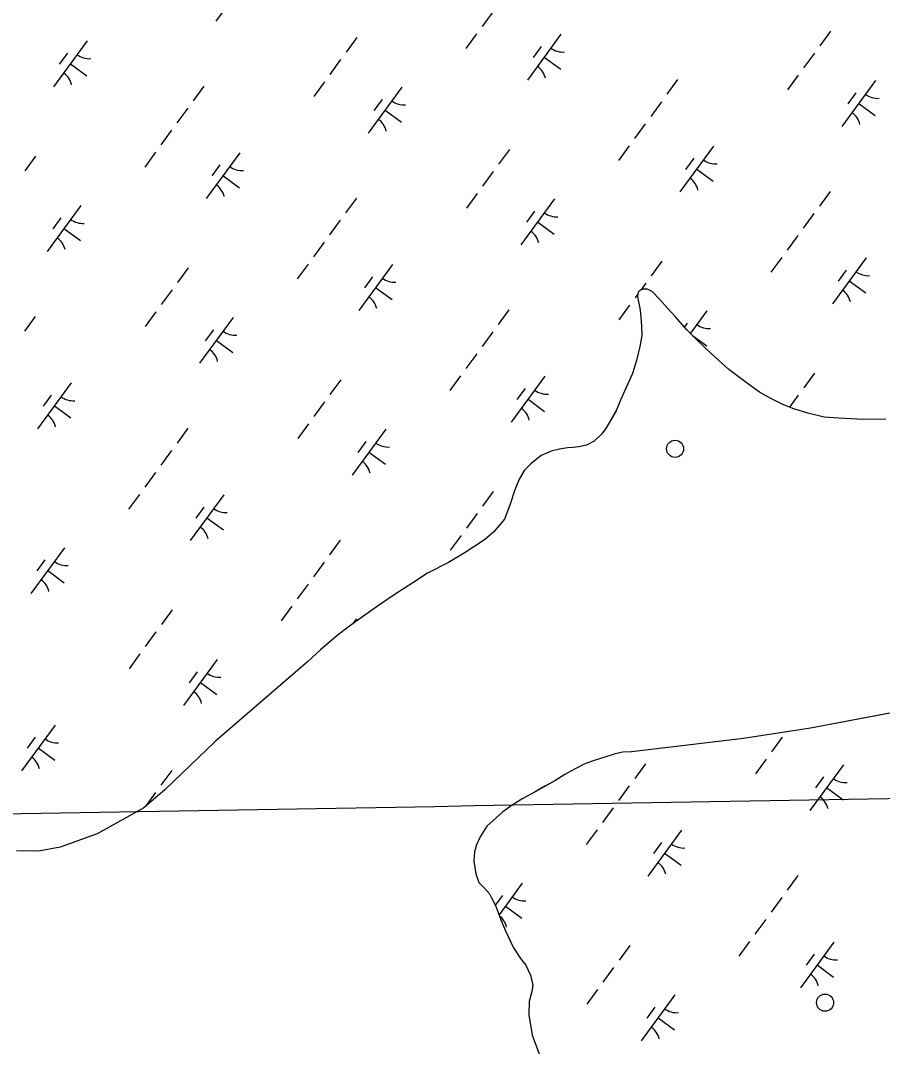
# Model space of a CAD drawing. Extents: x 3905714 to 3926767, y 183354 to 205755.
# Drawn here: x 3918354 to 3919112, y 199307 to 200209 of the extents above; entities that cross this region are included whole.
import ezdxf

# ---------------------------------------------------------------- set-up
doc = ezdxf.new("R2010")
doc.units = 0
for name, color, linetype in [('V-DOMW-TANK', 7, 'Continuous'), ('V-GRID-MAJR', 7, 'Continuous'), ('V-TOPO-SHOR', 7, 'Continuous'), ('V-WETL-SWMP', 7, 'Continuous')]:
    doc.layers.add(name, color=color, linetype=linetype)

msp = doc.modelspace()

# ---------------------------------------------------------------- linework, layer by layer
at = {"layer": 'V-DOMW-TANK'}
for centre in [(3918929.25, 199832.14), (3919061.19, 199345.23)]:
    msp.add_circle(centre, 7.5, dxfattribs=at)
at = {"layer": 'V-GRID-MAJR'}
msp.add_spline([(3915564.39, 199463.04), (3920000.19, 199540.18), (3922558.63, 199584.93)], degree=3, dxfattribs=at)
at = {"layer": 'V-TOPO-SHOR'}
for points in [[(3919114.64, 199858.15), (3919094.83, 199858.09), (3919073.22, 199859.06), (3919060.35, 199860.05), (3919046.19, 199863.61), (3919033.83, 199867.18), (3919024.05, 199871.27), (3919012.97, 199876.64), (3919003.44, 199882.02), (3918992.87, 199889.45), (3918976.62, 199902.01), (3918964.5, 199912.79), (3918956.5, 199919.96), (3918946.96, 199929.46), (3918939.73, 199936.9), (3918929.67, 199948.19), (3918922.96, 199955.63), (3918915.47, 199963.85), (3918909.02, 199970.52), (3918905.16, 199972.56), (3918900.79, 199972.55), (3918898.22, 199971.26), (3918896.93, 199969.97), (3918896.17, 199966.36), (3918896.95, 199962.76), (3918898.26, 199955.82), (3918898.79, 199951.45), (3918899.85, 199940.39), (3918900.12, 199931.9), (3918898.35, 199922.12), (3918895.3, 199909.76), (3918891.73, 199898.43), (3918887.64, 199889.42), (3918881.25, 199874.99), (3918877.41, 199865.71), (3918872.55, 199856.95), (3918868.45, 199850)], [(3918868.45, 199850), (3918864.61, 199845.1), (3918858.19, 199838.9), (3918851.51, 199835.28), (3918844.57, 199833.98), (3918839.43, 199833.19), (3918834.54, 199833.18), (3918827.6, 199831.87), (3918820.4, 199830.05), (3918811.4, 199826.43), (3918802.42, 199818.94), (3918796.77, 199813.52), (3918792.17, 199805.53), (3918788.08, 199795.23), (3918784.25, 199783.39), (3918779.14, 199770.25), (3918769.66, 199758.9), (3918761.7, 199752.19), (3918744.75, 199741.08), (3918730.11, 199732.29), (3918711.61, 199722.72), (3918698.77, 199714.45), (3918683.88, 199704.89), (3918668.47, 199694.3), (3918654.35, 199684.49), (3918643.05, 199676.22), (3918632.01, 199667.96), (3918617.38, 199655.57), (3918606.09, 199644.99)], [(3918606.09, 199644.99), (3918525.16, 199575.14), (3918480.36, 199532.35), (3918462.15, 199516.64), (3918420.93, 199493.65), (3918388.55, 199482.05), (3918369.28, 199478.57), (3918349.97, 199478.86)], [(3919197.15, 199614.59), (3919048.5, 199586.43), (3918989.44, 199577.54), (3918890.83, 199565.7), (3918883.38, 199565.42), (3918876.7, 199564.12), (3918867.46, 199561.01), (3918857.2, 199557.9), (3918850.01, 199555.31), (3918841.29, 199550.92), (3918832.31, 199545.76), (3918823.59, 199540.34), (3918814.87, 199535.43), (3918806.15, 199530.53), (3918795.38, 199524.85), (3918785.89, 199518.91), (3918777.69, 199512.98), (3918763.85, 199500.35), (3918757.97, 199491.09), (3918754.65, 199483.89), (3918752.87, 199477.72), (3918752.38, 199469.5), (3918753.95, 199458.45), (3918756.8, 199451.01), (3918761.18, 199446.4), (3918766.07, 199441.02), (3918767.88, 199437.43), (3918771.5, 199429.99), (3918776.15, 199417.93), (3918780.04, 199408.44), (3918787.27, 199393.3), (3918793.46, 199384.07), (3918798.1, 199378.17), (3918802.23, 199369.45), (3918804.32, 199360.47), (3918803.05, 199353.78), (3918801.01, 199346.33)], [(3918801.01, 199346.33), (3918800.53, 199334.51), (3918803.67, 199316.79), (3918809.62, 199300.11)]]:
    msp.add_lwpolyline(points, dxfattribs=at)
at = {"layer": 'V-WETL-SWMP'}
for p, q in [((3918554.79, 200248.43), (3918525.24, 200208.1)), ((3918768.93, 200216.33), (3918759.47, 200203.42)), ((3918754.74, 200196.97), (3918745.29, 200184.06)), ((3918828.93, 200196.64), (3918799.38, 200156.31)), ((3919066.01, 200199.5), (3919056.55, 200186.6)), ((3918412.25, 200190.82), (3918382.7, 200150.48)), ((3918649.33, 200193.68), (3918639.88, 200180.77)), ((3918811.48, 200185.87), (3918804.38, 200176.19)), ((3918394.8, 200180.05), (3918387.71, 200170.37)), ((3919051.82, 200180.14), (3919042.37, 200167.24)), ((3918397.48, 200170.65), (3918412, 200160.01)), ((3918635.15, 200174.32), (3918625.69, 200161.41)), ((3918814.15, 200176.47), (3918828.67, 200165.84)), ((3919037.64, 200160.78), (3919028.18, 200147.88)), ((3918514.8, 200150.92), (3918505.35, 200138.01)), ((3918620.96, 200154.96), (3918611.51, 200142.05)), ((3918688.97, 200150.13), (3918659.42, 200109.79)), ((3918931.48, 200156.74), (3918922.02, 200143.84)), ((3919105.65, 200155.95), (3919076.1, 200115.62)), ((3919088.19, 200145.18), (3919081.1, 200135.5)), ((3918500.62, 200131.56), (3918491.16, 200118.65)), ((3918671.52, 200139.36), (3918664.43, 200129.68)), ((3918917.29, 200137.38), (3918907.84, 200124.48)), ((3919090.87, 200135.78), (3919105.39, 200125.15)), ((3918674.2, 200129.96), (3918688.72, 200119.32)), ((3918903.11, 200118.02), (3918893.65, 200105.12)), ((3918486.43, 200112.2), (3918476.98, 200099.29)), ((3918888.92, 200098.66), (3918879.47, 200085.76)), ((3918963.11, 200098.34), (3918933.56, 200058)), ((3918366.84, 200089.55), (3918357.38, 200076.64)), ((3918472.25, 200092.84), (3918462.79, 200079.93)), ((3918546.43, 200092.51), (3918516.88, 200052.18)), ((3918783.51, 200095.37), (3918774.06, 200082.47)), ((3918945.65, 200087.57), (3918938.56, 200077.89)), ((3918528.98, 200081.74), (3918521.89, 200072.06)), ((3918948.33, 200078.17), (3918962.85, 200067.53)), ((3918531.66, 200072.34), (3918546.18, 200061.71)), ((3918769.33, 200076.01), (3918759.87, 200063.11)), ((3918648.98, 200052.61), (3918639.53, 200039.71)), ((3918755.14, 200056.65), (3918745.69, 200043.75)), ((3918823.15, 200051.82), (3918793.6, 200011.49)), ((3919065.66, 200058.44), (3919056.2, 200045.53)), ((3918406.48, 200046), (3918376.93, 200005.66)), ((3918389.03, 200035.23), (3918381.93, 200025.55)), ((3918634.8, 200033.25), (3918625.34, 200020.35)), ((3918805.7, 200041.05), (3918798.61, 200031.37)), ((3919051.47, 200039.08), (3919042.02, 200026.17)), ((3918391.7, 200025.83), (3918406.22, 200015.19)), ((3918808.38, 200031.65), (3918822.9, 200021.02)), ((3919037.29, 200019.72), (3919027.83, 200006.81)), ((3918620.61, 200013.89), (3918611.16, 200000.99)), ((3918917.69, 199997.07), (3918908.24, 199984.16)), ((3919023.1, 200000.36), (3919013.65, 199987.45)), ((3919097.29, 200000.03), (3919067.74, 199959.7)), ((3918501.02, 199991.24), (3918491.56, 199978.33)), ((3918606.43, 199994.53), (3918596.97, 199981.63)), ((3918680.61, 199994.2), (3918651.06, 199953.87)), ((3919079.83, 199989.26), (3919072.74, 199979.58)), ((3918663.16, 199983.44), (3918656.07, 199973.76)), ((3919082.51, 199979.86), (3919097.03, 199969.22)), ((3918486.83, 199971.88), (3918477.38, 199958.97)), ((3918665.84, 199974.04), (3918680.36, 199963.4)), ((3918896.93, 199969.97), (3918896.17, 199966.36)), ((3918898.22, 199971.26), (3918896.93, 199969.97)), ((3918900.79, 199972.55), (3918898.22, 199971.26)), ((3918903.51, 199977.71), (3918899.12, 199971.71)), ((3918905.16, 199972.56), (3918900.79, 199972.55)), ((3918909.02, 199970.52), (3918905.16, 199972.56)), ((3918915.47, 199963.85), (3918909.02, 199970.52)), ((3918896.57, 199968.23), (3918894.05, 199964.8)), ((3918896.17, 199966.36), (3918896.95, 199962.76)), ((3918896.95, 199962.76), (3918898.26, 199955.82)), ((3918922.96, 199955.63), (3918915.47, 199963.85)), ((3918472.65, 199952.52), (3918463.19, 199939.61)), ((3918783.16, 199954.31), (3918773.71, 199941.4)), ((3918889.32, 199958.35), (3918879.87, 199945.44)), ((3918898.26, 199955.82), (3918898.79, 199951.45)), ((3918898.79, 199951.45), (3918899.85, 199940.39)), ((3918929.67, 199948.19), (3918922.96, 199955.63)), ((3918957.33, 199953.51), (3918942.83, 199933.71)), ((3918366.49, 199948.48), (3918357.03, 199935.58)), ((3918540.66, 199947.69), (3918511.11, 199907.36)), ((3918939.73, 199936.9), (3918929.67, 199948.19)), ((3918939.88, 199942.75), (3918937.46, 199939.45)), ((3918523.21, 199936.92), (3918516.11, 199927.24)), ((3918768.98, 199934.95), (3918759.52, 199922.04)), ((3918899.85, 199940.39), (3918900.13, 199931.9)), ((3918946.96, 199929.46), (3918939.73, 199936.9)), ((3918525.88, 199927.52), (3918540.4, 199916.88)), ((3918900.13, 199931.9), (3918898.35, 199922.12)), ((3918944.72, 199931.76), (3918957.08, 199922.71)), ((3918956.5, 199919.96), (3918946.96, 199929.46)), ((3918754.79, 199915.59), (3918745.34, 199902.68)), ((3918898.35, 199922.12), (3918895.3, 199909.76)), ((3918964.5, 199912.78), (3918956.5, 199919.96)), ((3918895.3, 199909.76), (3918891.73, 199898.43)), ((3918976.62, 199902.01), (3918964.5, 199912.78)), ((3918891.73, 199898.43), (3918887.64, 199889.41)), ((3918992.86, 199889.45), (3918976.62, 199902.01)), ((3919051.87, 199898.76), (3919042.42, 199885.85)), ((3918398.12, 199890.07), (3918368.57, 199849.74)), ((3918635.2, 199892.94), (3918625.74, 199880.03)), ((3918740.61, 199896.23), (3918731.15, 199883.32)), ((3918814.79, 199895.9), (3918785.24, 199855.57)), ((3918887.64, 199889.41), (3918881.25, 199874.99)), ((3919003.43, 199882.02), (3918992.86, 199889.45)), ((3918380.67, 199879.31), (3918373.57, 199869.63)), ((3918797.34, 199885.13), (3918790.25, 199875.45)), ((3919012.97, 199876.64), (3919003.43, 199882.02)), ((3919037.69, 199879.4), (3919029.93, 199868.81)), ((3918621.01, 199873.58), (3918611.56, 199860.67)), ((3918800.02, 199875.73), (3918814.54, 199865.09)), ((3918881.25, 199874.99), (3918877.41, 199865.72)), ((3919024.05, 199871.27), (3919012.97, 199876.64)), ((3919033.83, 199867.18), (3919024.05, 199871.27)), ((3918383.34, 199869.91), (3918397.86, 199859.27)), ((3918877.41, 199865.72), (3918872.55, 199856.96)), ((3919046.19, 199863.61), (3919033.83, 199867.18)), ((3919060.35, 199860.05), (3919046.19, 199863.61)), ((3918606.83, 199854.21), (3918597.37, 199841.31)), ((3918872.55, 199856.96), (3918868.45, 199850)), ((3919073.22, 199859.06), (3919060.35, 199860.05)), ((3919094.83, 199858.09), (3919073.22, 199859.06)), ((3919114.64, 199858.15), (3919094.83, 199858.09)), ((3918500.67, 199850.18), (3918491.21, 199837.27)), ((3918674.84, 199849.38), (3918645.29, 199809.05)), ((3918864.61, 199845.1), (3918858.19, 199838.91)), ((3918868.45, 199850), (3918864.61, 199845.1)), ((3918657.39, 199838.62), (3918650.29, 199828.94)), ((3918844.57, 199833.98), (3918839.43, 199833.19)), ((3918851.51, 199835.28), (3918844.57, 199833.98)), ((3918858.19, 199838.91), (3918851.51, 199835.28)), ((3918486.48, 199830.82), (3918477.03, 199817.91)), ((3918660.06, 199829.22), (3918674.58, 199818.58)), ((3918811.4, 199826.43), (3918802.42, 199818.94)), ((3918820.4, 199830.05), (3918811.4, 199826.43)), ((3918827.6, 199831.87), (3918820.4, 199830.05)), ((3918834.54, 199833.18), (3918827.6, 199831.87)), ((3918839.43, 199833.19), (3918834.54, 199833.18)), ((3918802.42, 199818.94), (3918796.77, 199813.52)), ((3918472.3, 199811.46), (3918462.84, 199798.55)), ((3918796.77, 199813.52), (3918792.17, 199805.53)), ((3918792.17, 199805.53), (3918788.08, 199795.23)), ((3918458.12, 199792.1), (3918448.66, 199779.19)), ((3918532.3, 199791.77), (3918502.75, 199751.43)), ((3918769.38, 199794.63), (3918759.92, 199781.72)), ((3918788.08, 199795.23), (3918784.25, 199783.39)), ((3918514.85, 199781), (3918507.75, 199771.32)), ((3918784.25, 199783.39), (3918779.14, 199770.25)), ((3918517.52, 199771.6), (3918532.04, 199760.96)), ((3918755.19, 199775.27), (3918745.74, 199762.36)), ((3918779.14, 199770.25), (3918769.66, 199758.9)), ((3918741.01, 199755.91), (3918731.55, 199743)), ((3918769.66, 199758.9), (3918761.7, 199752.19)), ((3918392.34, 199745.25), (3918362.79, 199704.92)), ((3918634.85, 199751.87), (3918625.39, 199738.96)), ((3918761.7, 199752.19), (3918744.75, 199741.08)), ((3918744.75, 199741.08), (3918730.11, 199732.29)), ((3918374.89, 199734.49), (3918367.8, 199724.81)), ((3918620.66, 199732.51), (3918611.21, 199719.6)), ((3918730.11, 199732.29), (3918711.61, 199722.72)), ((3918377.57, 199725.09), (3918392.09, 199714.45)), ((3918711.61, 199722.72), (3918698.77, 199714.45)), ((3918606.48, 199713.15), (3918597.02, 199700.24)), ((3918698.77, 199714.45), (3918683.88, 199704.89)), ((3918683.88, 199704.89), (3918668.47, 199694.3)), ((3918486.88, 199690.5), (3918477.43, 199677.59)), ((3918592.3, 199693.79), (3918582.84, 199680.88)), ((3918668.47, 199694.3), (3918654.35, 199684.49)), ((3918666.48, 199693.46), (3918665.67, 199692.36)), ((3918654.35, 199684.49), (3918643.05, 199676.22)), ((3918649.03, 199682.69), (3918645.71, 199678.17)), ((3918643.05, 199676.22), (3918632.01, 199667.96)), ((3918472.7, 199671.14), (3918463.24, 199658.23)), ((3918632.01, 199667.96), (3918617.38, 199655.57)), ((3918617.38, 199655.57), (3918606.09, 199644.99)), ((3918458.52, 199651.78), (3918449.06, 199638.87)), ((3918526.52, 199646.95), (3918496.97, 199606.61)), ((3918606.09, 199644.99), (3918525.16, 199575.14)), ((3918509.07, 199636.18), (3918501.98, 199626.5)), ((3918511.75, 199626.78), (3918526.27, 199616.14)), ((3919197.15, 199614.59), (3919048.5, 199586.43)), ((3918383.98, 199589.33), (3918354.43, 199549)), ((3919048.5, 199586.43), (3918989.44, 199577.54)), ((3918366.53, 199578.56), (3918359.44, 199568.88)), ((3918525.16, 199575.14), (3918480.36, 199532.35)), ((3918989.44, 199577.54), (3918890.83, 199565.7)), ((3919023.55, 199578.66), (3919014.1, 199565.75)), ((3918369.21, 199569.16), (3918383.73, 199558.53)), ((3918876.7, 199564.12), (3918867.46, 199561.01)), ((3918883.38, 199565.42), (3918876.7, 199564.12)), ((3918890.83, 199565.7), (3918883.38, 199565.42)), ((3918850.01, 199555.31), (3918841.29, 199550.92)), ((3918857.2, 199557.9), (3918850.01, 199555.31)), ((3918867.46, 199561.01), (3918857.2, 199557.9)), ((3918903.21, 199555.26), (3918893.75, 199542.35)), ((3919009.37, 199559.3), (3918999.91, 199546.39)), ((3919077.38, 199554.47), (3919047.83, 199514.13)), ((3918486.53, 199549.43), (3918477.08, 199536.53)), ((3918832.31, 199545.76), (3918823.59, 199540.34)), ((3918841.29, 199550.92), (3918832.31, 199545.76)), ((3918823.59, 199540.34), (3918806.15, 199530.53)), ((3919059.92, 199543.7), (3919052.83, 199534.02)), ((3918480.36, 199532.35), (3918462.15, 199516.64)), ((3918472.35, 199530.07), (3918463.12, 199517.48)), ((3918806.15, 199530.53), (3918795.38, 199524.85)), ((3918889.02, 199535.9), (3918879.57, 199522.99)), ((3919062.6, 199534.3), (3919077.12, 199523.66)), ((3918785.89, 199518.91), (3918777.69, 199512.98)), ((3918795.38, 199524.85), (3918785.89, 199518.91)), ((3918462.15, 199516.64), (3918420.93, 199493.65)), ((3918777.69, 199512.98), (3918763.85, 199500.35)), ((3918874.84, 199516.54), (3918865.38, 199503.63)), ((3918763.85, 199500.35), (3918757.97, 199491.09)), ((3918420.93, 199493.65), (3918388.55, 199482.05)), ((3918757.97, 199491.09), (3918754.65, 199483.89)), ((3918860.65, 199497.18), (3918851.2, 199484.27)), ((3918934.84, 199496.85), (3918905.29, 199456.52)), ((3918754.65, 199483.89), (3918752.87, 199477.72)), ((3918917.38, 199486.08), (3918910.29, 199476.4)), ((3918369.28, 199478.57), (3918349.97, 199478.86)), ((3918388.55, 199482.05), (3918369.28, 199478.57)), ((3918752.87, 199477.72), (3918752.38, 199469.5)), ((3918920.06, 199476.68), (3918934.58, 199466.05)), ((3918752.38, 199469.5), (3918753.95, 199458.46)), ((3918753.95, 199458.46), (3918756.79, 199451.01)), ((3919037.39, 199456.95), (3919027.93, 199444.05)), ((3918756.79, 199451.01), (3918761.18, 199446.4)), ((3918761.18, 199446.4), (3918766.07, 199441.02)), ((3918794.88, 199450.33), (3918774.42, 199422.41)), ((3918766.07, 199441.02), (3918767.88, 199437.43)), ((3918767.88, 199437.43), (3918771.5, 199429.99)), ((3918777.43, 199439.57), (3918771.06, 199430.88)), ((3919023.2, 199437.59), (3919013.75, 199424.69)), ((3918771.5, 199429.99), (3918776.15, 199417.93)), ((3918780.11, 199430.17), (3918794.63, 199419.53)), ((3918776.15, 199417.93), (3918780.03, 199408.43)), ((3919009.02, 199418.23), (3918999.56, 199405.33)), ((3918780.03, 199408.43), (3918787.27, 199393.3)), ((3918787.27, 199393.3), (3918793.46, 199384.07)), ((3918889.42, 199395.58), (3918879.97, 199382.67)), ((3918994.83, 199398.87), (3918985.38, 199385.97)), ((3919069.02, 199398.54), (3919039.47, 199358.21)), ((3918793.46, 199384.07), (3918798.1, 199378.17)), ((3919051.56, 199387.78), (3919044.47, 199378.1)), ((3918798.1, 199378.17), (3918802.23, 199369.45)), ((3918875.24, 199376.22), (3918865.78, 199363.31)), ((3919054.24, 199378.38), (3919068.76, 199367.74)), ((3918802.23, 199369.45), (3918804.31, 199360.46)), ((3918804.31, 199360.46), (3918803.05, 199353.78)), ((3918861.05, 199356.86), (3918851.6, 199343.95)), ((3918803.05, 199353.78), (3918801.01, 199346.33)), ((3918929.06, 199352.03), (3918899.51, 199311.7)), ((3918801.01, 199346.33), (3918800.53, 199334.51)), ((3918911.61, 199341.26), (3918904.52, 199331.58)), ((3918800.53, 199334.51), (3918803.67, 199316.79)), ((3918914.29, 199331.86), (3918928.81, 199321.22)), ((3918803.67, 199316.79), (3918809.62, 199300.11))]:
    msp.add_line(p, q, dxfattribs=at)
for centre, start, end in [((3918414, 200192.79), 232.99998, 274.54364), ((3918830.67, 200198.62), 232.99998, 274.54364), ((3918798.02, 200154.05), 12.99998, 54.54364), ((3918381.35, 200148.23), 12.99998, 54.54364), ((3919107.39, 200157.93), 232.99998, 274.54364), ((3918690.71, 200152.1), 232.99998, 274.54364), ((3919074.74, 200113.36), 12.99998, 54.54364), ((3918658.07, 200107.54), 12.99998, 54.54364), ((3918548.18, 200094.48), 232.99998, 274.54364), ((3918964.85, 200100.31), 232.99998, 274.54364), ((3918932.2, 200055.75), 12.99998, 54.54364), ((3918515.53, 200049.92), 12.99998, 54.54364), ((3918408.22, 200047.97), 232.99998, 274.54364), ((3918824.89, 200053.79), 232.99998, 274.54364), ((3918792.25, 200009.23), 12.99998, 54.54364), ((3918375.57, 200003.41), 12.99998, 54.54364), ((3919099.03, 200002), 232.99998, 274.54364), ((3918682.35, 199996.18), 232.99998, 274.54364), ((3919066.38, 199957.44), 12.99998, 54.54364), ((3918649.71, 199951.62), 12.99998, 54.54364), ((3918542.4, 199949.66), 232.99998, 274.54364), ((3918959.07, 199955.49), 232.99998, 274.54364), ((3918509.75, 199905.1), 12.99998, 54.54364), ((3918816.53, 199897.87), 232.99998, 274.54364), ((3918399.86, 199892.05), 232.99998, 274.54364), ((3918367.21, 199847.49), 12.99998, 54.54364), ((3918783.89, 199853.31), 12.99998, 54.54364), ((3918676.58, 199851.36), 232.99998, 274.54364), ((3918643.93, 199806.8), 12.99998, 54.54364), ((3918534.04, 199793.74), 232.99998, 274.54364), ((3918501.39, 199749.18), 12.99998, 54.54364), ((3918394.09, 199747.23), 232.99998, 274.54364), ((3918361.44, 199702.66), 12.99998, 54.54364), ((3918528.26, 199648.92), 232.99998, 274.54364), ((3918495.62, 199604.36), 12.99998, 54.54364), ((3918385.73, 199591.31), 232.99998, 274.54364), ((3918353.08, 199546.74), 12.99998, 54.54364), ((3919079.12, 199556.44), 232.99998, 274.54364), ((3919046.47, 199511.88), 12.99998, 54.54364), ((3918936.58, 199498.82), 232.99998, 274.54364), ((3918903.93, 199454.26), 12.99998, 54.54364), ((3918796.62, 199452.31), 232.99998, 274.54364), ((3918763.97, 199407.75), 12.99998, 52.59519), ((3919070.76, 199400.52), 232.99998, 274.54364), ((3919038.11, 199355.96), 12.99998, 54.54364), ((3918930.8, 199354), 232.99998, 274.54364), ((3918898.15, 199309.44), 12.99998, 54.54364)]:
    msp.add_arc(centre, 17.62, start, end, dxfattribs=at)

doc.saveas('drawing.dxf')
